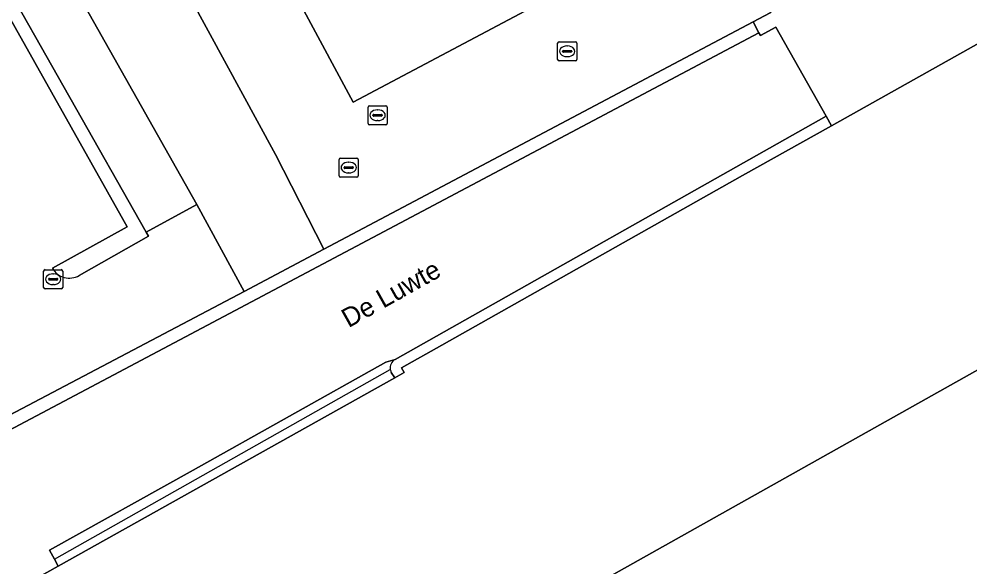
# Model space of a CAD drawing. Extents: x 161087 to 161926, y 382572 to 383873.
# Drawn here: x 161611.57 to 161661.33, y 383316.05 to 383344.75 of the extents above; entities that cross this region are included whole.
import ezdxf

# ---------------------------------------------------------------- set-up
doc = ezdxf.new("R2010")
doc.units = 0
for name, color, linetype in [('IMGEO_Erf', 7, 'Continuous'), ('IMGEO_Kolk', 7, 'Continuous'), ('IMGEO_Lijnafwatering', 7, 'Continuous'), ('IMGEO_Muur', 7, 'Continuous'), ('IMGEO_Openbare_ruimte_label', 7, 'Continuous'), ('IMGEO_Pand', 7, 'Continuous'), ('IMGEO_Parkeervlak_open', 7, 'Continuous'), ('IMGEO_Rijbaan_lokaal_gesloten', 7, 'Continuous'), ('IMGEO_Rijbaan_lokaal_open', 7, 'Continuous'), ('IMGEO_Rioolput', 7, 'Continuous'), ('IMGEO_Verkeerseiland_open', 7, 'Continuous'), ('IMGEO_Voetpad_open', 7, 'Continuous')]:
    doc.layers.add(name, color=color, linetype=linetype)

msp = doc.modelspace()

# ---------------------------------------------------------------- linework, layer by layer
at = {"layer": 'IMGEO_Erf'}
msp.add_lwpolyline([(161692.029, 383319.054), (161691.139, 383327.041), (161690.271, 383337.067), (161689.648, 383345.604), (161683.844, 383345.18), (161685.005, 383330.223), (161681.134, 383329.909), (161681.33, 383327.59), (161686.434, 383327.964), (161686.813, 383322.681), (161674.96, 383321.748), (161674.355, 383329.435), (161666.003, 383328.765), (161640.986, 383314.71), (161650.887, 383297.086), (161654.421, 383299.071), (161664.476, 383281.173)], dxfattribs=at)
at = {"layer": 'IMGEO_Kolk'}
for p, q in [((161639.751, 383342.633), (161639.751, 383343.485)), ((161639.826, 383343.559), (161640.678, 383343.559)), ((161640.752, 383343.485), (161640.752, 383342.633)), ((161640.01, 383343.053), (161640.01, 383343.065)), ((161640.448, 383343.016), (161640.05, 383343.016)), ((161640.053, 383343.102), (161640.451, 383343.102)), ((161640.239, 383343.339), (161640.264, 383343.339)), ((161640.494, 383343.065), (161640.494, 383343.053)), ((161640.678, 383342.559), (161639.826, 383342.559)), ((161640.262, 383342.779), (161640.237, 383342.779)), ((161628.392, 383337.471), (161629.244, 383337.471)), ((161628.317, 383336.545), (161628.317, 383337.397)), ((161628.576, 383336.965), (161628.576, 383336.977)), ((161628.619, 383337.014), (161629.017, 383337.014)), ((161628.805, 383337.251), (161628.83, 383337.251)), ((161629.06, 383336.977), (161629.06, 383336.965)), ((161629.318, 383337.397), (161629.318, 383336.545)), ((161629.244, 383336.471), (161628.392, 383336.471)), ((161629.014, 383336.928), (161628.616, 383336.928)), ((161628.828, 383336.691), (161628.803, 383336.691)), ((161612.852, 383330.697), (161612.852, 383331.549)), ((161612.927, 383331.623), (161613.779, 383331.623)), ((161613.853, 383331.549), (161613.853, 383330.697)), ((161613.111, 383331.117), (161613.111, 383331.129)), ((161613.549, 383331.08), (161613.151, 383331.08)), ((161613.154, 383331.166), (161613.552, 383331.166)), ((161613.34, 383331.403), (161613.365, 383331.403)), ((161613.595, 383331.129), (161613.595, 383331.117)), ((161613.779, 383330.623), (161612.927, 383330.623)), ((161613.363, 383330.843), (161613.338, 383330.843))]:
    msp.add_line(p, q, dxfattribs=at)
for points in [[(161639.751, 383342.633), (161639.751, 383343.485)], [(161639.826, 383343.559), (161640.678, 383343.559)], [(161640.752, 383343.485), (161640.752, 383342.633)], [(161640.678, 383342.559), (161639.826, 383342.559)], [(161628.392, 383337.471), (161629.244, 383337.471)], [(161628.317, 383336.545), (161628.317, 383337.397)], [(161629.318, 383337.397), (161629.318, 383336.545)], [(161629.244, 383336.471), (161628.392, 383336.471)], [(161612.852, 383330.697), (161612.852, 383331.549)], [(161612.927, 383331.623), (161613.779, 383331.623)], [(161613.853, 383331.549), (161613.853, 383330.697)], [(161613.779, 383330.623), (161612.927, 383330.623)]]:
    msp.add_lwpolyline(points, dxfattribs=at)
for centre, radius, start, end in [((161639.828, 383343.483), 0.0765, 91.552, 178.448), ((161639.828, 383343.483), 0.0765, 91.552, 178.448), ((161640.676, 383343.483), 0.0765, 1.552, 88.448), ((161640.676, 383343.483), 0.0765, 1.552, 88.448), ((161640.05, 383343.062), 0.0403, 85.8775, 175.7526), ((161640.047, 383343.052), 0.0366, 178.938, 274.7102), ((161640.451, 383343.059), 0.043, 264.8664, 352.4533), ((161640.455, 383343.064), 0.0386, 1.7309, 96.639), ((161639.828, 383342.635), 0.0765, 181.552, 268.448), ((161639.828, 383342.635), 0.0765, 181.552, 268.448), ((161640.676, 383342.635), 0.0765, 271.552, 358.448), ((161640.676, 383342.635), 0.0765, 271.552, 358.448), ((161628.394, 383337.395), 0.0765, 91.552, 178.448), ((161628.394, 383337.395), 0.0765, 91.552, 178.448), ((161629.242, 383337.395), 0.0765, 1.552, 88.448), ((161629.242, 383337.395), 0.0765, 1.552, 88.448), ((161628.616, 383336.974), 0.0403, 85.8775, 175.7526), ((161628.613, 383336.964), 0.0366, 178.938, 274.7102), ((161629.017, 383336.971), 0.043, 264.8664, 352.4533), ((161629.021, 383336.976), 0.0386, 1.7309, 96.639), ((161628.394, 383336.547), 0.0765, 181.552, 268.448), ((161628.394, 383336.547), 0.0765, 181.552, 268.448), ((161629.242, 383336.547), 0.0765, 271.552, 358.448), ((161629.242, 383336.547), 0.0765, 271.552, 358.448), ((161612.929, 383331.547), 0.0765, 91.552, 178.448), ((161612.929, 383331.547), 0.0765, 91.552, 178.448), ((161613.777, 383331.547), 0.0765, 1.552, 88.448), ((161613.777, 383331.547), 0.0765, 1.552, 88.448), ((161613.151, 383331.126), 0.0403, 85.8775, 175.7526), ((161613.148, 383331.116), 0.0366, 178.938, 274.7102), ((161613.552, 383331.123), 0.043, 264.8664, 352.4533), ((161613.556, 383331.128), 0.0386, 1.7309, 96.639), ((161612.929, 383330.699), 0.0765, 181.552, 268.448), ((161612.929, 383330.699), 0.0765, 181.552, 268.448), ((161613.777, 383330.699), 0.0765, 271.552, 358.448), ((161613.777, 383330.699), 0.0765, 271.552, 358.448)]:
    msp.add_arc(centre, radius, start, end, dxfattribs=at)
for centre, major_axis, ratio, start_param, end_param in [((161640.238, 383343.059), (-0.387, 0.002), 0.722429, 4.712389, 7.853982), ((161640.263, 383343.059), (-0.39, 0.002), 0.717154, 1.570796, 4.712389), ((161628.804, 383336.971), (-0.387, 0.002), 0.722429, 4.712389, 7.853982), ((161628.829, 383336.971), (-0.39, 0.002), 0.717154, 1.570796, 4.712389), ((161613.339, 383331.123), (-0.387, 0.002), 0.722429, 4.712389, 7.853982), ((161613.364, 383331.123), (-0.39, 0.002), 0.717154, 1.570796, 4.712389)]:
    msp.add_ellipse(centre, major_axis=major_axis, ratio=ratio, start_param=start_param, end_param=end_param, dxfattribs=at)
at = {"layer": 'IMGEO_Lijnafwatering'}
msp.add_lwpolyline([(161613.42, 383316.455), (161630.993, 383326.394)], dxfattribs=at)
at = {"layer": 'IMGEO_Muur'}
msp.add_lwpolyline([(161650.286, 383344.031), (161649.98, 383344.604), (161627.513, 383332.694), (161623.348, 383330.486), (161611.068, 383323.995), (161606.903, 383321.859), (161585.645, 383310.598), (161586.06, 383309.852), (161607.26, 383321.217)], close=True, dxfattribs=at)
for points in [[(161654.077, 383339.162), (161653.798, 383339.657), (161631.248, 383326.918)], [(161631.048, 383326.243), (161631.225, 383325.964), (161631.59, 383326.168), (161631.713, 383326.234), (161631.581, 383326.48), (161633.692, 383327.675), (161649.419, 383336.55), (161654.077, 383339.162)]]:
    msp.add_lwpolyline(points, dxfattribs=at)
for centre, radius, start, end in [((161631.474, 383326.484), 0.49, 117.537, 190.5641), ((161631.521, 383326.501), 0.539, 191.4392, 208.588)]:
    msp.add_arc(centre, radius, start, end, dxfattribs=at)
at = {"layer": 'IMGEO_Pand'}
for points in [[(161661.952, 383343.58), (161654.077, 383339.162), (161649.419, 383336.55), (161633.692, 383327.675), (161631.581, 383326.48), (161631.713, 383326.234), (161631.59, 383326.168), (161631.225, 383325.964), (161613.62, 383316.099), (161612.425, 383315.429)], [(161640.986, 383314.71), (161666.003, 383328.765)]]:
    msp.add_lwpolyline(points, dxfattribs=at)
at = {"layer": 'IMGEO_Parkeervlak_open'}
for points in [[(161627.513, 383332.694), (161624.983, 383337.658), (161605.642, 383373.201), (161600.899, 383370.422), (161620.864, 383335.031), (161623.348, 383330.486)], [(161645.618, 383355.385), (161626.462, 383345.203), (161629.043, 383340.389), (161648.2, 383350.571), (161646.947, 383352.886)]]:
    msp.add_lwpolyline(points, close=True, dxfattribs=at)
msp.add_lwpolyline([(161613.317, 383331.701), (161617.231, 383333.859), (161597.73, 383368.584), (161595.595, 383367.328), (161590.646, 383364.416), (161587.896, 383362.798), (161605.153, 383332.127), (161606.758, 383331.661), (161611.068, 383323.995), (161623.348, 383330.486), (161620.864, 383335.031), (161618.213, 383333.583), (161618.349, 383333.382), (161614.71, 383331.318)], dxfattribs=at)
msp.add_arc((161614.199, 383332.182), 1.004, 208.638, 300.6152, dxfattribs=at)
at = {"layer": 'IMGEO_Rijbaan_lokaal_gesloten'}
msp.add_lwpolyline([(161653.798, 383339.657), (161651.17, 383344.324), (161650.364, 383343.886), (161650.286, 383344.031), (161607.26, 383321.217), (161610.846, 383314.544), (161612.425, 383315.429), (161613.62, 383316.099), (161613.42, 383316.455), (161613.155, 383316.927), (161620.68, 383321.127), (161630.764, 383326.786), (161631.248, 383326.918)], close=True, dxfattribs=at)
for points in [[(161631.248, 383326.918), (161630.764, 383326.786), (161620.68, 383321.127), (161613.155, 383316.927), (161613.42, 383316.455), (161613.62, 383316.099), (161631.225, 383325.964)], [(161631.225, 383325.964), (161631.048, 383326.243)]]:
    msp.add_lwpolyline(points, dxfattribs=at)
for centre, radius, start, end in [((161631.474, 383326.484), 0.49, 117.537, 190.5641), ((161631.521, 383326.501), 0.539, 191.4392, 208.588)]:
    msp.add_arc(centre, radius, start, end, dxfattribs=at)
at = {"layer": 'IMGEO_Rijbaan_lokaal_open'}
msp.add_lwpolyline([(161652.795, 383367.556), (161650.162, 383392.793), (161643.253, 383392.332), (161643.788, 383385.296), (161638.685, 383384.43), (161613.039, 383370.893), (161610.299, 383375.929), (161605.642, 383373.201), (161624.983, 383337.658), (161627.513, 383332.694), (161649.98, 383344.604), (161650.878, 383345.078), (161652.059, 383346.93), (161656.889, 383354.506)], dxfattribs=at)
for points in [[(161645.345, 383361.48), (161647.956, 383356.571), (161648.446, 383356.82), (161649.769, 383354.33), (161646.947, 383352.886), (161648.2, 383350.571), (161629.043, 383340.389), (161626.462, 383345.203), (161623.845, 383350.053)], [(161689.146, 383352.486), (161688.871, 383352.438), (161659.898, 383350.247), (161658.499, 383348.25), (161656.804, 383349.228), (161654.227, 383345.547), (161652.241, 383346.813), (161652.059, 383346.93), (161650.878, 383345.078), (161649.98, 383344.604), (161650.286, 383344.031), (161650.364, 383343.886), (161651.17, 383344.324), (161653.798, 383339.657), (161654.077, 383339.162), (161661.952, 383343.58), (161683.844, 383345.18), (161689.648, 383345.604)]]:
    msp.add_lwpolyline(points, close=True, dxfattribs=at)
at = {"layer": 'IMGEO_Rioolput'}
for p, q in [((161629.829, 383339.284), (161629.829, 383340.136)), ((161629.904, 383340.21), (161630.756, 383340.21)), ((161630.317, 383339.99), (161630.342, 383339.99)), ((161630.83, 383340.136), (161630.83, 383339.284)), ((161630.088, 383339.704), (161630.088, 383339.716)), ((161630.526, 383339.667), (161630.128, 383339.667)), ((161630.131, 383339.753), (161630.529, 383339.753)), ((161630.34, 383339.43), (161630.315, 383339.43)), ((161630.572, 383339.716), (161630.572, 383339.704)), ((161630.756, 383339.21), (161629.904, 383339.21))]:
    msp.add_line(p, q, dxfattribs=at)
for points in [[(161629.829, 383339.284), (161629.829, 383340.136)], [(161629.904, 383340.21), (161630.756, 383340.21)], [(161630.83, 383340.136), (161630.83, 383339.284)], [(161630.756, 383339.21), (161629.904, 383339.21)]]:
    msp.add_lwpolyline(points, dxfattribs=at)
for centre, radius, start, end in [((161629.906, 383340.134), 0.0765, 91.552, 178.448), ((161629.906, 383340.134), 0.0765, 91.552, 178.448), ((161630.754, 383340.134), 0.0765, 1.552, 88.448), ((161630.754, 383340.134), 0.0765, 1.552, 88.448), ((161630.128, 383339.713), 0.0403, 85.8775, 175.7526), ((161630.125, 383339.703), 0.0366, 178.938, 274.7102), ((161630.529, 383339.71), 0.043, 264.8664, 352.4533), ((161630.533, 383339.715), 0.0386, 1.7309, 96.639), ((161629.906, 383339.286), 0.0765, 181.552, 268.448), ((161629.906, 383339.286), 0.0765, 181.552, 268.448), ((161630.754, 383339.286), 0.0765, 271.552, 358.448), ((161630.754, 383339.286), 0.0765, 271.552, 358.448)]:
    msp.add_arc(centre, radius, start, end, dxfattribs=at)
for centre, major_axis, ratio, start_param, end_param in [((161630.316, 383339.71), (-0.387, 0.002), 0.722429, 4.712389, 7.853982), ((161630.341, 383339.71), (-0.39, 0.002), 0.717154, 1.570796, 4.712389)]:
    msp.add_ellipse(centre, major_axis=major_axis, ratio=ratio, start_param=start_param, end_param=end_param, dxfattribs=at)
at = {"layer": 'IMGEO_Verkeerseiland_open'}
msp.add_lwpolyline([(161614.71, 383331.318), (161618.349, 383333.382), (161618.213, 383333.583), (161598.226, 383368.872), (161597.73, 383368.584), (161617.231, 383333.859), (161613.317, 383331.701)], dxfattribs=at)
msp.add_arc((161614.199, 383332.182), 1.004, 208.638, 300.6152, dxfattribs=at)
at = {"layer": 'IMGEO_Voetpad_open'}
msp.add_lwpolyline([(161618.213, 383333.583), (161620.864, 383335.031), (161600.899, 383370.422), (161598.226, 383368.872)], close=True, dxfattribs=at)

# ---------------------------------------------------------------- texts
at = {"layer": 'IMGEO_Openbare_ruimte_label'}
msp.add_text('De Luwte', height=1, rotation=29.2828, dxfattribs=at).set_placement((161628.808, 383328.556))

doc.saveas('drawing.dxf')
